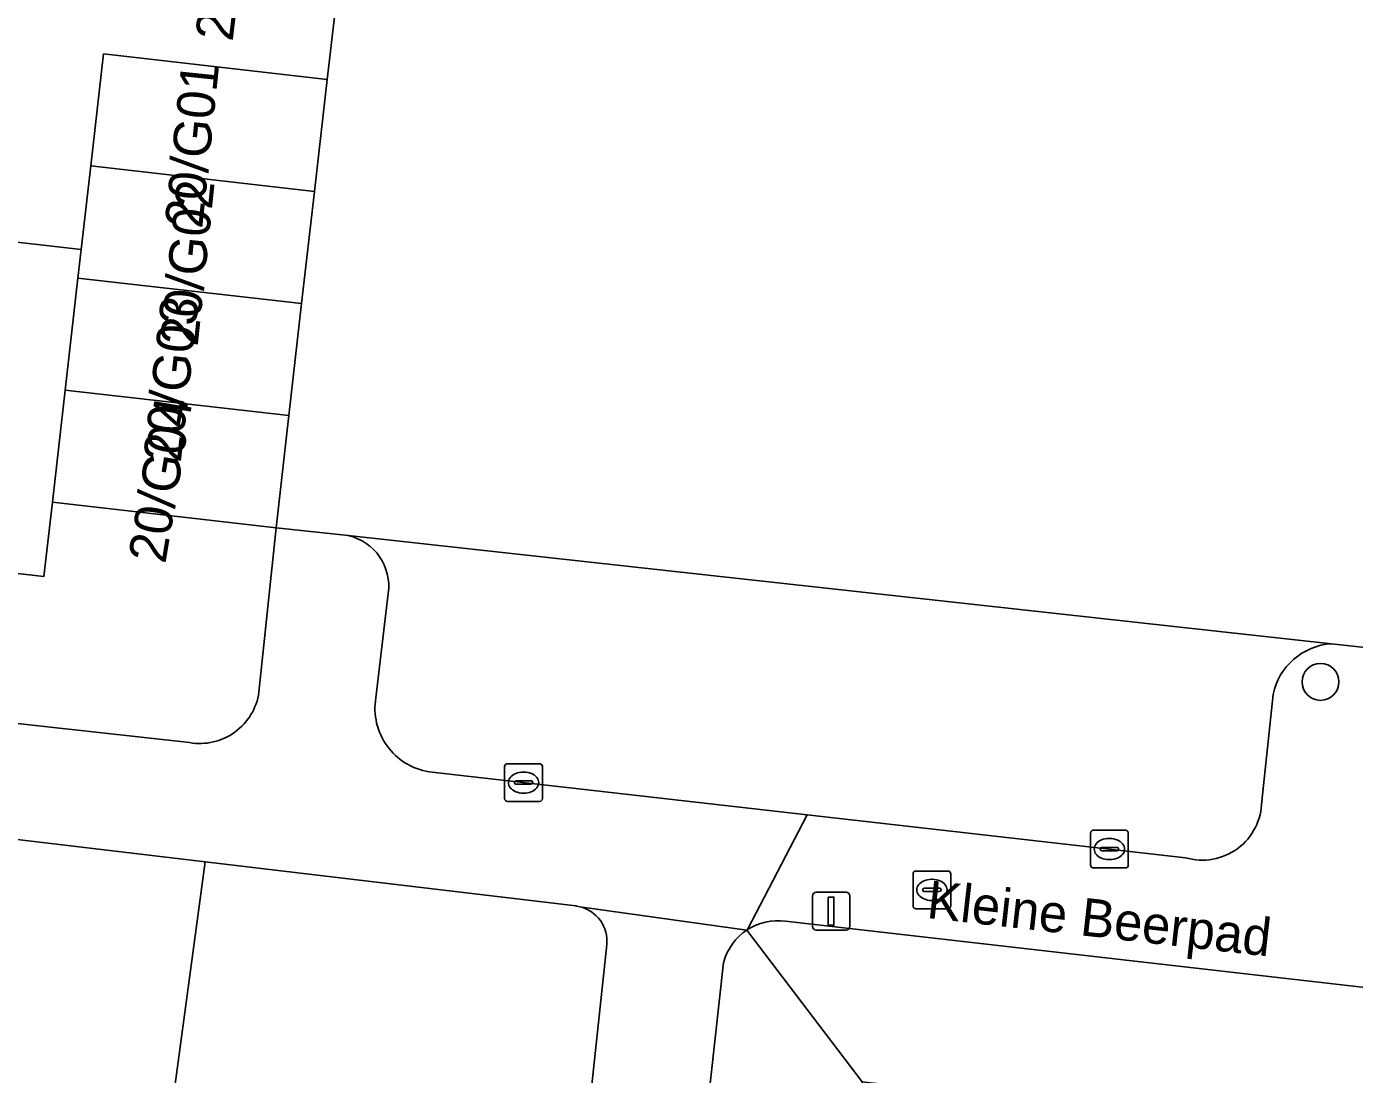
# Model space of a CAD drawing. Extents: x 161928 to 163071, y 386474 to 387428.
# Drawn here: x 162754.7 to 162789.87, y 387219.1 to 387246.86 of the extents above; entities that cross this region are included whole.
import ezdxf

# ---------------------------------------------------------------- set-up
doc = ezdxf.new("R2010")
doc.units = 0
for name, color, linetype in [('IMGEO_Boom', 7, 'Continuous'), ('IMGEO_Brandkraan', 7, 'Continuous'), ('IMGEO_Erf', 7, 'Continuous'), ('IMGEO_Groenvoorziening', 7, 'Continuous'), ('IMGEO_Kolk', 7, 'Continuous'), ('IMGEO_Lichtmast', 7, 'Continuous'), ('IMGEO_Openbare_ruimte_label', 7, 'Continuous'), ('IMGEO_Pand', 7, 'Continuous'), ('IMGEO_Pand_nummerreeks', 7, 'Continuous'), ('IMGEO_Parkeervlak_open', 7, 'Continuous'), ('IMGEO_Rijbaan_lokaal_open', 7, 'Continuous'), ('IMGEO_Voetpad_open', 7, 'Continuous')]:
    doc.layers.add(name, color=color, linetype=linetype)

msp = doc.modelspace()

# ---------------------------------------------------------------- linework, layer by layer
at = {"layer": 'IMGEO_Boom'}
msp.add_circle((162788.976, 387229.498), 0.489, dxfattribs=at)
at = {"layer": 'IMGEO_Brandkraan'}
for p, q in [((162778.181, 387223.562), (162778.181, 387224.414)), ((162778.256, 387224.488), (162779.108, 387224.488)), ((162779.182, 387224.414), (162779.182, 387223.562)), ((162778.44, 387223.982), (162778.44, 387223.994)), ((162778.878, 387223.945), (162778.48, 387223.945)), ((162778.483, 387224.031), (162778.881, 387224.031)), ((162778.669, 387224.268), (162778.694, 387224.268)), ((162778.924, 387223.994), (162778.924, 387223.982)), ((162778.692, 387223.708), (162778.667, 387223.708)), ((162779.108, 387223.488), (162778.256, 387223.488))]:
    msp.add_line(p, q, dxfattribs=at)
for points in [[(162778.181, 387223.562), (162778.181, 387224.414)], [(162778.256, 387224.488), (162779.108, 387224.488)], [(162779.182, 387224.414), (162779.182, 387223.562)], [(162779.108, 387223.488), (162778.256, 387223.488)]]:
    msp.add_lwpolyline(points, dxfattribs=at)
for centre, radius, start, end in [((162778.258, 387224.412), 0.0765, 91.552, 178.448), ((162778.258, 387224.412), 0.0765, 91.552, 178.448), ((162779.106, 387224.412), 0.0765, 1.552, 88.448), ((162779.106, 387224.412), 0.0765, 1.552, 88.448), ((162778.48, 387223.991), 0.0403, 85.8775, 175.7526), ((162778.477, 387223.981), 0.0366, 178.938, 274.7102), ((162778.881, 387223.988), 0.043, 264.8664, 352.4533), ((162778.885, 387223.993), 0.0386, 1.7309, 96.639), ((162778.258, 387223.564), 0.0765, 181.552, 268.448), ((162778.258, 387223.564), 0.0765, 181.552, 268.448), ((162779.106, 387223.564), 0.0765, 271.552, 358.448), ((162779.106, 387223.564), 0.0765, 271.552, 358.448)]:
    msp.add_arc(centre, radius, start, end, dxfattribs=at)
for centre, major_axis, ratio, start_param, end_param in [((162778.668, 387223.988), (-0.387, 0.002), 0.722429, 4.712389, 7.853982), ((162778.693, 387223.988), (-0.39, 0.002), 0.717154, 1.570796, 4.712389)]:
    msp.add_ellipse(centre, major_axis=major_axis, ratio=ratio, start_param=start_param, end_param=end_param, dxfattribs=at)
at = {"layer": 'IMGEO_Erf'}
for points in [[(162756.737, 387246.137), (162762.663, 387245.46), (162762.86, 387247.191), (162758.513, 387247.64), (162758.757, 387250), (162758.951, 387251.877), (162754.011, 387252.331)], [(162760.854, 387229.226), (162761.307, 387233.583), (162755.384, 387234.259), (162755.158, 387232.292), (162749.035, 387232.991), (162743.143, 387233.663), (162737.252, 387234.335), (162731.36, 387235.008), (162725.468, 387235.68), (162719.344, 387236.379), (162719.603, 387238.636), (162716.613, 387238.978), (162717.477, 387246.529), (162722.445, 387245.961), (162726.594, 387245.543), (162726.457, 387244.341), (162732.349, 387243.668), (162738.241, 387242.995), (162744.132, 387242.322), (162750.025, 387241.649), (162756.146, 387240.95), (162756.398, 387243.167), (162756.737, 387246.137)], [(162718.667, 387232.343), (162759.012, 387227.89)]]:
    msp.add_lwpolyline(points, dxfattribs=at)
msp.add_arc((162759.286, 387229.45), 1.584, 260.0459, 351.8607, dxfattribs=at)
at = {"layer": 'IMGEO_Groenvoorziening'}
for points in [[(162758.234, 387215.901), (162759.425, 387224.728), (162749.606, 387225.894), (162749.484, 387225.903), (162749.362, 387225.901), (162749.24, 387225.888), (162749.12, 387225.865), (162749.003, 387225.831), (162748.889, 387225.786), (162748.78, 387225.731), (162748.676, 387225.667), (162748.578, 387225.594), (162748.487, 387225.513), (162748.404, 387225.423), (162748.329, 387225.327), (162748.263, 387225.224), (162748.206, 387225.116), (162748.159, 387225.003), (162748.123, 387224.886), (162748.097, 387224.766), (162748.087, 387224.699), (162747.252, 387217.274)], [(162769.214, 387214.529), (162770.067, 387222.539), (162770.071, 387222.623), (162770.068, 387222.707), (162770.058, 387222.79), (162770.04, 387222.872), (162770.015, 387222.952), (162769.983, 387223.029), (162769.944, 387223.103), (162769.898, 387223.174), (162769.847, 387223.24), (162769.79, 387223.301), (162769.727, 387223.357), (162769.66, 387223.407), (162769.588, 387223.451), (162769.513, 387223.488), (162769.435, 387223.519), (162769.355, 387223.542), (162769.272, 387223.558), (162769.245, 387223.562), (162759.425, 387224.728), (162758.234, 387215.901)], [(162773.781, 387222.924), (162773.674, 387222.847), (162773.573, 387222.759), (162773.481, 387222.662), (162773.398, 387222.558), (162773.324, 387222.447), (162773.261, 387222.329), (162773.208, 387222.206), (162773.166, 387222.079), (162773.163, 387222.067), (162772.269, 387213.962), (162771.461, 387206.641), (162771.462, 387206.508), (162771.474, 387206.375), (162771.499, 387206.244), (162771.535, 387206.115), (162771.582, 387205.991), (162771.641, 387205.871), (162771.71, 387205.757), (162771.788, 387205.649), (162771.815, 387205.618), (162775.724, 387208.808), (162776.838, 387218.901)], [(162773.797, 387222.935), (162773.781, 387222.924), (162776.838, 387218.901), (162785.611, 387217.898), (162794.384, 387216.895), (162798.577, 387220.076), (162798.537, 387220.136), (162798.484, 387220.203), (162798.424, 387220.265), (162798.36, 387220.322), (162798.29, 387220.372), (162798.216, 387220.417), (162798.139, 387220.454), (162798.059, 387220.485), (162797.976, 387220.508), (162797.951, 387220.513), (162774.802, 387223.16), (162774.669, 387223.172), (162774.535, 387223.171), (162774.402, 387223.159), (162774.271, 387223.135), (162774.142, 387223.099), (162774.017, 387223.052), (162773.897, 387222.994)]]:
    msp.add_lwpolyline(points, close=True, dxfattribs=at)
at = {"layer": 'IMGEO_Kolk'}
for p, q in [((162767.362, 387226.405), (162767.362, 387227.257)), ((162767.437, 387227.331), (162768.289, 387227.331)), ((162767.85, 387227.111), (162767.875, 387227.111)), ((162768.363, 387227.257), (162768.363, 387226.405)), ((162767.621, 387226.825), (162767.621, 387226.837)), ((162768.059, 387226.788), (162767.661, 387226.788)), ((162767.664, 387226.874), (162768.062, 387226.874)), ((162768.105, 387226.837), (162768.105, 387226.825)), ((162767.873, 387226.551), (162767.848, 387226.551)), ((162768.289, 387226.331), (162767.437, 387226.331)), ((162782.882, 387224.643), (162782.882, 387225.495)), ((162782.957, 387225.569), (162783.809, 387225.569)), ((162783.883, 387225.495), (162783.883, 387224.643)), ((162783.141, 387225.063), (162783.141, 387225.075)), ((162783.579, 387225.026), (162783.181, 387225.026)), ((162783.184, 387225.112), (162783.582, 387225.112)), ((162783.37, 387225.349), (162783.395, 387225.349)), ((162783.625, 387225.075), (162783.625, 387225.063)), ((162783.393, 387224.789), (162783.368, 387224.789)), ((162783.809, 387224.569), (162782.957, 387224.569))]:
    msp.add_line(p, q, dxfattribs=at)
for points in [[(162767.362, 387226.405), (162767.362, 387227.257)], [(162767.437, 387227.331), (162768.289, 387227.331)], [(162768.363, 387227.257), (162768.363, 387226.405)], [(162768.289, 387226.331), (162767.437, 387226.331)], [(162782.882, 387224.643), (162782.882, 387225.495)], [(162782.957, 387225.569), (162783.809, 387225.569)], [(162783.883, 387225.495), (162783.883, 387224.643)], [(162783.809, 387224.569), (162782.957, 387224.569)]]:
    msp.add_lwpolyline(points, dxfattribs=at)
for centre, radius, start, end in [((162767.439, 387227.255), 0.0765, 91.552, 178.448), ((162767.439, 387227.255), 0.0765, 91.552, 178.448), ((162768.287, 387227.255), 0.0765, 1.552, 88.448), ((162768.287, 387227.255), 0.0765, 1.552, 88.448), ((162767.661, 387226.834), 0.0403, 85.8775, 175.7526), ((162767.658, 387226.824), 0.0366, 178.938, 274.7102), ((162768.062, 387226.831), 0.043, 264.8664, 352.4533), ((162768.066, 387226.836), 0.0386, 1.7309, 96.639), ((162767.439, 387226.407), 0.0765, 181.552, 268.448), ((162767.439, 387226.407), 0.0765, 181.552, 268.448), ((162768.287, 387226.407), 0.0765, 271.552, 358.448), ((162768.287, 387226.407), 0.0765, 271.552, 358.448), ((162782.959, 387225.493), 0.0765, 91.552, 178.448), ((162782.959, 387225.493), 0.0765, 91.552, 178.448), ((162783.807, 387225.493), 0.0765, 1.552, 88.448), ((162783.807, 387225.493), 0.0765, 1.552, 88.448), ((162783.181, 387225.072), 0.0403, 85.8775, 175.7526), ((162783.178, 387225.062), 0.0366, 178.938, 274.7102), ((162783.582, 387225.069), 0.043, 264.8664, 352.4533), ((162783.586, 387225.074), 0.0386, 1.7309, 96.639), ((162782.959, 387224.645), 0.0765, 181.552, 268.448), ((162782.959, 387224.645), 0.0765, 181.552, 268.448), ((162783.807, 387224.645), 0.0765, 271.552, 358.448), ((162783.807, 387224.645), 0.0765, 271.552, 358.448)]:
    msp.add_arc(centre, radius, start, end, dxfattribs=at)
for centre, major_axis, ratio, start_param, end_param in [((162767.849, 387226.831), (-0.387, 0.002), 0.722429, 4.712389, 7.853982), ((162767.874, 387226.831), (-0.39, 0.002), 0.717154, 1.570796, 4.712389), ((162783.369, 387225.069), (-0.387, 0.002), 0.722429, 4.712389, 7.853982), ((162783.394, 387225.069), (-0.39, 0.002), 0.717154, 1.570796, 4.712389)]:
    msp.add_ellipse(centre, major_axis=major_axis, ratio=ratio, start_param=start_param, end_param=end_param, dxfattribs=at)
at = {"layer": 'IMGEO_Lichtmast'}
for p, q in [((162775.516, 387223.024), (162775.516, 387223.824)), ((162775.516, 387223.824), (162775.516, 387223.024)), ((162775.616, 387223.924), (162776.406, 387223.924)), ((162776.406, 387223.924), (162775.616, 387223.924)), ((162776.506, 387223.824), (162776.506, 387223.024)), ((162776.506, 387223.024), (162776.506, 387223.824)), ((162776.406, 387222.924), (162775.616, 387222.924)), ((162775.616, 387222.924), (162776.406, 387222.924))]:
    msp.add_line(p, q, dxfattribs=at)
msp.add_lwpolyline([(162775.936, 387223.799), (162776.086, 387223.799), (162776.086, 387223.049), (162775.936, 387223.049), (162775.936, 387223.799)], dxfattribs=at)
for centre, start, end in [((162775.616, 387223.824), 90, 180), ((162775.616, 387223.824), 90, 180), ((162776.406, 387223.824), 0, 90), ((162776.406, 387223.824), 360, 90), ((162775.616, 387223.024), 180, 270), ((162775.616, 387223.024), 180, 270), ((162776.406, 387223.024), 270, 0), ((162776.406, 387223.024), 270, 0)]:
    msp.add_arc(centre, 0.1, start, end, dxfattribs=at)
at = {"layer": 'IMGEO_Pand'}
for points in [[(162756.398, 387243.167), (162762.324, 387242.491), (162762.663, 387245.46), (162756.737, 387246.137)], [(162756.398, 387243.167), (162756.146, 387240.95), (162756.06, 387240.198), (162761.985, 387239.522), (162762.324, 387242.491)], [(162756.146, 387240.95), (162750.025, 387241.649), (162749.789, 387239.583), (162749.035, 387232.991), (162755.158, 387232.292), (162755.384, 387234.259), (162755.722, 387237.229), (162756.06, 387240.198)], [(162756.06, 387240.198), (162755.722, 387237.229), (162761.646, 387236.552), (162761.985, 387239.522)], [(162761.646, 387236.552), (162755.722, 387237.229), (162755.384, 387234.259), (162761.307, 387233.583)]]:
    msp.add_lwpolyline(points, close=True, dxfattribs=at)
at = {"layer": 'IMGEO_Parkeervlak_open'}
for points in [[(162789.265, 387230.508), (162763.217, 387233.373)], [(162764.277, 387231.841), (162763.95, 387229.075)], [(162787.419, 387226.336), (162787.721, 387229.165)], [(162765.361, 387227.116), (162775.381, 387225.978), (162785.401, 387224.84)]]:
    msp.add_lwpolyline(points, dxfattribs=at)
for centre, radius, start, end in [((162762.927, 387232.039), 1.365, 351.6426, 77.7165), ((162789.374, 387228.824), 1.688, 93.6977, 168.337), ((162765.631, 387228.798), 1.704, 170.6525, 260.8753), ((162785.844, 387226.351), 1.575, 253.6542, 359.4469)]:
    msp.add_arc(centre, radius, start, end, dxfattribs=at)
at = {"layer": 'IMGEO_Rijbaan_lokaal_open'}
msp.add_lwpolyline([(162762.86, 387247.191), (162762.663, 387245.46), (162762.324, 387242.491), (162761.985, 387239.522), (162761.646, 387236.552), (162761.307, 387233.583), (162763.217, 387233.373), (162789.265, 387230.508), (162790.793, 387230.34)], dxfattribs=at)
at = {"layer": 'IMGEO_Voetpad_open'}
for points in [[(162763.217, 387233.373), (162761.307, 387233.583), (162760.854, 387229.226)], [(162759.012, 387227.89), (162718.667, 387232.343)], [(162763.95, 387229.075), (162764.277, 387231.841)], [(162790.428, 387227.239), (162790.793, 387230.34), (162789.265, 387230.508)], [(162787.721, 387229.165), (162787.419, 387226.336)], [(162749.606, 387225.894), (162759.425, 387224.728), (162769.245, 387223.562), (162769.272, 387223.558), (162769.355, 387223.542), (162773.781, 387222.924), (162773.797, 387222.935), (162775.381, 387225.978), (162765.361, 387227.116)], [(162785.401, 387224.84), (162775.381, 387225.978), (162773.797, 387222.935), (162773.897, 387222.994), (162774.017, 387223.052), (162774.142, 387223.099), (162774.271, 387223.135), (162774.402, 387223.159), (162774.535, 387223.171), (162774.669, 387223.172), (162774.802, 387223.16), (162797.951, 387220.513), (162802.759, 387219.985), (162802.919, 387219.972), (162822.986, 387217.665)], [(162772.269, 387213.962), (162773.163, 387222.067), (162773.166, 387222.079), (162773.208, 387222.206), (162773.261, 387222.329), (162773.324, 387222.447), (162773.398, 387222.558), (162773.481, 387222.662), (162773.573, 387222.759), (162773.674, 387222.847), (162773.781, 387222.924), (162769.355, 387223.542), (162769.435, 387223.519), (162769.513, 387223.488), (162769.588, 387223.451), (162769.66, 387223.407), (162769.727, 387223.357), (162769.79, 387223.301), (162769.847, 387223.24), (162769.898, 387223.174), (162769.944, 387223.103), (162769.983, 387223.029), (162770.015, 387222.952), (162770.04, 387222.872), (162770.058, 387222.79), (162770.068, 387222.707), (162770.071, 387222.623), (162770.067, 387222.539), (162769.214, 387214.529)]]:
    msp.add_lwpolyline(points, dxfattribs=at)
for centre, radius, start, end in [((162762.927, 387232.039), 1.365, 351.6426, 77.7165), ((162789.374, 387228.824), 1.688, 93.6977, 168.337), ((162759.286, 387229.45), 1.584, 260.0459, 351.8607), ((162765.631, 387228.798), 1.704, 170.6525, 260.8753), ((162785.844, 387226.351), 1.575, 253.6542, 359.4469)]:
    msp.add_arc(centre, radius, start, end, dxfattribs=at)

# ---------------------------------------------------------------- texts
at = {"layer": 'IMGEO_Openbare_ruimte_label'}
msp.add_text('Kleine Beerpad', height=1, rotation=353.5713, dxfattribs=at).set_placement((162778.52, 387223.247))
at = {"layer": 'IMGEO_Pand_nummerreeks'}
for s, rotation, p in [('20/N01', 83.047, (162760.154, 387246.447)), ('20/G01', 84.0939, (162759.349, 387241.489)), ('20/G02', 84.0939, (162759.23, 387238.372)), ('20/G03', 83.6598, (162758.782, 387235.29)), ('20/G04', 80.5377, (162758.373, 387232.608))]:
    msp.add_text(s, height=1, rotation=rotation, dxfattribs=at).set_placement(p)

doc.saveas('drawing.dxf')
